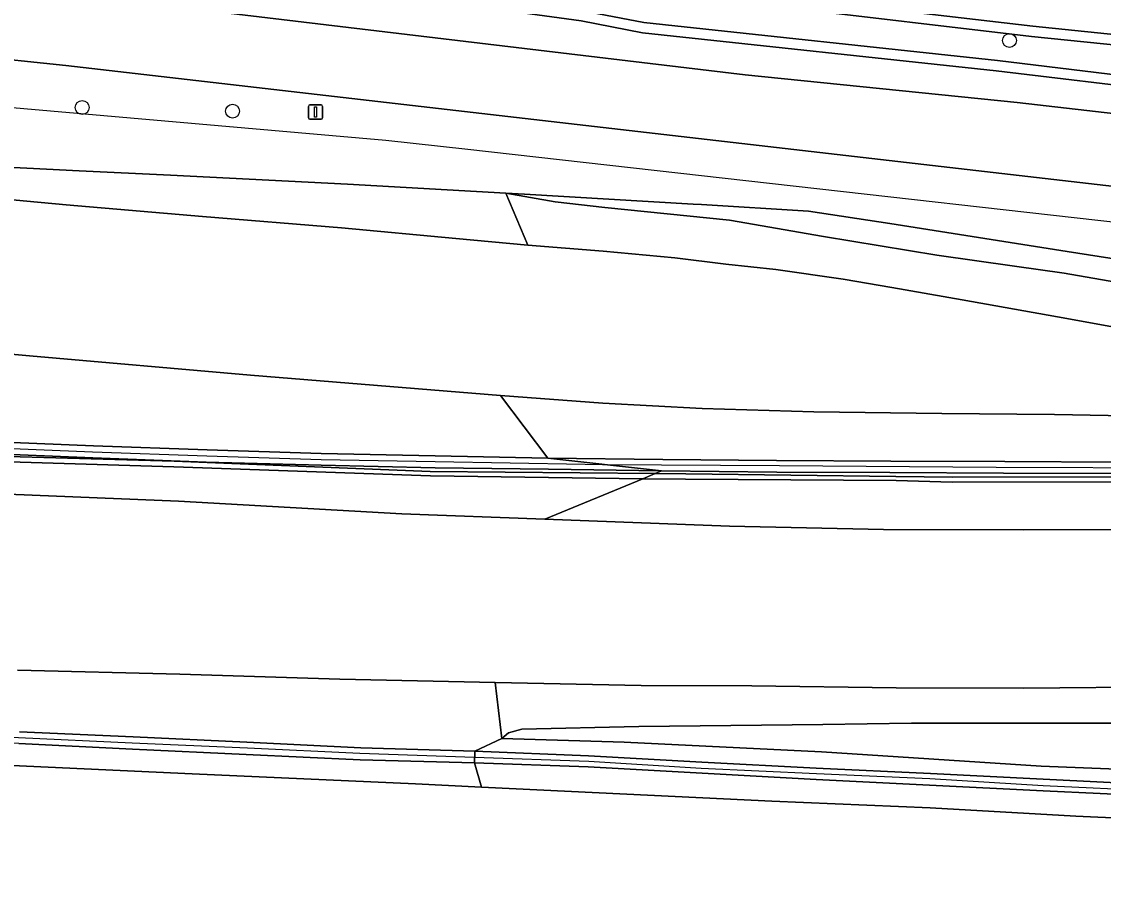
# Model space of a CAD drawing. Extents: x 161483 to 162250, y 379484 to 380833.
# Drawn here: x 161568.6 to 161645, y 379587.2 to 379648 of the extents above; entities that cross this region are included whole.
import ezdxf

# ---------------------------------------------------------------- set-up
doc = ezdxf.new("R2010")
doc.units = 0
for name, color, linetype in [('IMGEO_Berm_groen', 7, 'Continuous'), ('IMGEO_Boom', 7, 'Continuous'), ('IMGEO_Geluidsscherm', 7, 'Continuous'), ('IMGEO_Gemengd_bos', 7, 'Continuous'), ('IMGEO_Grasland_overig', 7, 'Continuous'), ('IMGEO_Groenvoorziening', 7, 'Continuous'), ('IMGEO_Hek', 7, 'Continuous'), ('IMGEO_Muur', 7, 'Continuous'), ('IMGEO_Oever', 7, 'Continuous'), ('IMGEO_Rijbaan_autosnelweg', 7, 'Continuous'), ('IMGEO_Rijbaan_autoweg', 7, 'Continuous'), ('IMGEO_Rijbaan_lokaal_gesloten', 7, 'Continuous'), ('IMGEO_Verkeersbordpaal', 7, 'Continuous'), ('IMGEO_Waterloop', 7, 'Continuous')]:
    doc.layers.add(name, color=color, linetype=linetype)

msp = doc.modelspace()

# ---------------------------------------------------------------- linework, layer by layer
at = {"layer": 'IMGEO_Berm_groen'}
for points in [[(161538.626, 379638.253), (161541.224, 379637.793), (161547.309, 379637.267), (161553.964, 379636.693), (161561.628, 379636.056), (161571.737, 379635.124), (161581.37, 379634.3), (161591.182, 379633.494), (161599.262, 379632.739), (161604.34, 379632.26), (161602.784, 379635.95), (161591.614, 379636.565), (161579.12, 379637.205), (161572.655, 379637.517), (161566.638, 379637.832), (161554.18, 379638.675), (161553.074, 379638.766), (161538.74, 379639.981), (161538.635, 379639.99), (161538.541, 379638.696)], [(161536.171, 379597.355), (161541.63, 379596.905), (161552.67, 379596.265), (161565.363, 379595.685), (161580.636, 379594.974), (161596.401, 379594.256), (161601.064, 379594.017), (161600.565, 379595.746), (161592.512, 379595.958), (161584.459, 379596.33), (161576.422, 379596.72), (161568.403, 379597.118), (161560.358, 379597.508), (161552.305, 379597.855), (161546.322, 379598.135), (161542.284, 379597.863), (161541.02, 379597.84), (161539.099, 379598.165), (161539.046, 379597.166)]]:
    msp.add_lwpolyline(points, close=True, dxfattribs=at)
for points in [[(161646.932, 379629.476), (161642.196, 379630.3), (161638.704, 379630.799), (161633.204, 379631.57), (161625.215, 379632.895), (161618.565, 379634.039), (161609.767, 379634.928), (161606.276, 379635.332), (161602.784, 379635.95), (161604.34, 379632.26), (161609.663, 379631.851), (161614.706, 379631.371), (161618.324, 379630.941), (161621.84, 379630.543), (161626.596, 379629.866), (161630.037, 379629.29), (161635.007, 379628.411), (161641.736, 379627.223), (161645.746, 379626.482)], [(161565.663, 379618.432), (161573.674, 379618.119), (161581.693, 379617.822), (161589.746, 379617.577), (161597.798, 379617.399), (161605.748, 379617.232), (161602.419, 379621.671), (161584.766, 379623.097), (161569.148, 379624.472), (161554.575, 379625.784)], [(161649.105, 379620.175), (161641.51, 379620.321), (161633.559, 379620.396), (161624.531, 379620.506), (161616.638, 379620.752), (161609.636, 379621.131), (161602.419, 379621.671), (161605.748, 379617.232), (161613.871, 379617.15), (161621.899, 379617.068), (161629.974, 379617.033), (161638.001, 379616.999), (161645.98, 379616.963)], [(161566.457, 379614.743), (161579.678, 379614.206), (161595.432, 379613.311), (161605.549, 379612.938), (161612.461, 379615.792), (161597.46, 379615.995), (161579.341, 379616.624), (161559.185, 379617.241)], [(161559.278, 379617.603), (161579.366, 379617.028), (161597.452, 379616.298), (161613.331, 379616.151), (161613.782, 379616.337), (161605.802, 379616.468), (161597.794, 379616.551), (161589.749, 379616.745), (161581.637, 379616.956), (161573.627, 379617.27), (161565.616, 379617.592)], [(161645.987, 379616.151), (161637.912, 379616.186), (161629.885, 379616.22), (161621.905, 379616.256), (161613.782, 379616.337), (161613.331, 379616.151), (161615.487, 379616.131), (161630.318, 379615.958), (161634.309, 379615.894), (161648.79, 379615.935)], [(161648.908, 379615.574), (161634.305, 379615.551), (161630.347, 379615.657), (161615.464, 379615.751), (161612.461, 379615.792), (161605.549, 379612.938), (161618.568, 379612.434), (161629.455, 379612.211), (161639.349, 379612.193), (161651.024, 379612.197)], [(161568.453, 379597.924), (161576.481, 379597.585), (161584.509, 379597.195), (161592.546, 379596.797), (161600.598, 379596.56), (161602.494, 379597.45), (161602.027, 379601.415), (161591.068, 379601.64), (161579.763, 379601.994), (161568.3, 379602.294)], [(161649.571, 379601.096), (161639.331, 379601.01), (161630.337, 379601.035), (161620.161, 379601.168), (161612.348, 379601.211), (161602.027, 379601.415), (161602.494, 379597.45), (161602.968, 379597.852), (161603.921, 379598.126), (161612.17, 379598.302), (161625.169, 379598.44), (161631.418, 379598.536), (161651.772, 379598.547)], [(161670.438, 379594.34), (161640.567, 379595.5), (161625.079, 379596.529), (161611.145, 379597.206), (161602.494, 379597.45), (161600.598, 379596.56), (161608.618, 379596.243), (161616.624, 379595.802), (161624.702, 379595.361), (161632.755, 379594.992), (161640.714, 379594.599), (161648.768, 379594.182)], [(161648.774, 379593.394), (161640.72, 379593.763), (161632.69, 379594.18), (161624.684, 379594.573), (161616.654, 379595.014), (161608.6, 379595.454), (161600.565, 379595.746), (161601.064, 379594.017), (161611.334, 379593.526), (161621.56, 379593.051), (161632.747, 379592.575), (161643.035, 379591.983), (161652.931, 379591.532)]]:
    msp.add_lwpolyline(points, dxfattribs=at)
at = {"layer": 'IMGEO_Boom'}
for centre in [(161638.336, 379646.712), (161572.876, 379641.988), (161583.493, 379641.726)]:
    msp.add_circle(centre, 0.489, dxfattribs=at)
at = {"layer": 'IMGEO_Geluidsscherm'}
for points in [[(161537.788, 379619.864), (161541.913, 379619.619), (161546.945, 379619.412), (161551.595, 379619.304), (161559.354, 379618.252), (161565.634, 379618.015), (161573.602, 379617.693), (161581.672, 379617.397), (161589.75, 379617.143), (161597.786, 379617.017)], [(161597.786, 379617.017), (161608.394, 379616.81), (161609.605, 379616.802)], [(161609.605, 379616.802), (161622.108, 379616.723), (161637.398, 379616.6), (161651.063, 379616.56), (161652.736, 379616.477), (161658.617, 379615.853), (161664.069, 379615.225), (161668.325, 379614.732), (161670.046, 379614.602), (161671.385, 379614.469)], [(161539.038, 379598.248), (161541.319, 379598.448), (161542.855, 379598.497), (161544.976, 379598.514), (161547.911, 379598.569), (161552.316, 379598.351), (161560.369, 379597.927), (161568.372, 379597.537), (161576.417, 379597.148), (161584.538, 379596.792), (161592.481, 379596.419), (161600.576, 379596.14)], [(161600.576, 379596.14), (161608.653, 379595.867), (161616.564, 379595.377), (161624.714, 379594.985), (161632.719, 379594.64), (161640.726, 379594.151), (161648.78, 379593.758), (161656.762, 379593.364), (161664.839, 379593.019), (161672.702, 379592.553), (161680.899, 379592.162), (161688.905, 379591.816), (161696.887, 379591.423), (161704.965, 379591.03), (161712.996, 379590.446), (161720.978, 379590.148), (161729.079, 379589.731), (161737.109, 379589.41)]]:
    msp.add_lwpolyline(points, dxfattribs=at)
at = {"layer": 'IMGEO_Gemengd_bos'}
msp.add_lwpolyline([(161648.885, 379660.654), (161647.502, 379660.073), (161622.386, 379649.784), (161639.983, 379647.713), (161658.923, 379645.776), (161668.368, 379644.228), (161683.213, 379642.14), (161701.236, 379639.997), (161711.917, 379638.997), (161724.739, 379637.454), (161758.241, 379634.088)], dxfattribs=at)
at = {"layer": 'IMGEO_Grasland_overig'}
msp.add_lwpolyline([(161655.53, 379629.78), (161642.423, 379631.831), (161629.89, 379633.79), (161624.141, 379634.667), (161616.591, 379635.141), (161616.008, 379635.176), (161604.105, 379635.877), (161602.784, 379635.95), (161606.276, 379635.332), (161609.767, 379634.928), (161618.565, 379634.039), (161625.215, 379632.895), (161633.204, 379631.57), (161638.704, 379630.799), (161642.196, 379630.3), (161646.932, 379629.476)], dxfattribs=at)
at = {"layer": 'IMGEO_Groenvoorziening'}
for points in [[(161773.12, 379630.3), (161780.293, 379632.09), (161775.42, 379632.741), (161773.665, 379632.264), (161766.599, 379631.24), (161753.608, 379631.053), (161746.009, 379631.595), (161724.643, 379634.374), (161698.918, 379637.34), (161681.113, 379639.625), (161670.753, 379640.727), (161659.13, 379642.239), (161649.611, 379643.107), (161637.409, 379644.574), (161612.428, 379647.266), (161608.105, 379648.093), (161597.223, 379649.61), (161592.998, 379650.718), (161588.516, 379651.464), (161577.408, 379653.8), (161559.193, 379658.101), (161556.149, 379658.938)], [(161569.801, 379650.269), (161619.685, 379644.281), (161638.885, 379642.346), (161749.901, 379629.585)], [(161756.199, 379624.075), (161739.578, 379625.589), (161571.719, 379644.939), (161551.44, 379647.069), (161545.036, 379647.75)], [(161566.638, 379637.832), (161572.655, 379637.517), (161579.12, 379637.205), (161591.614, 379636.565), (161602.784, 379635.95), (161604.105, 379635.877), (161616.008, 379635.176), (161616.591, 379635.141), (161624.141, 379634.667), (161629.89, 379633.79), (161642.423, 379631.831), (161655.53, 379629.78), (161662.031, 379629.399), (161663.988, 379629.653), (161666.711, 379629.721), (161676.944, 379628.7), (161690.906, 379627.229), (161696.221, 379626.815), (161704.774, 379625.662), (161718.401, 379624.331), (161731.837, 379623), (161736.186, 379622.842)], [(161748.873, 379596.75), (161729.373, 379597.51), (161709.605, 379598.234), (161706.672, 379598.341), (161705.083, 379598.357), (161682.351, 379598.587), (161665.678, 379598.318), (161659.479, 379598.42), (161651.772, 379598.547), (161631.418, 379598.536), (161625.169, 379598.44), (161612.17, 379598.302), (161603.921, 379598.126), (161602.968, 379597.852), (161602.494, 379597.45), (161611.145, 379597.206), (161625.079, 379596.529), (161640.567, 379595.5), (161670.438, 379594.34), (161670.566, 379594.338), (161674.591, 379594.272), (161698.392, 379593.883), (161724.542, 379591.931), (161752.55, 379590.662)]]:
    msp.add_lwpolyline(points, dxfattribs=at)
for points in [[(161613.331, 379616.151), (161597.452, 379616.298), (161579.366, 379617.028), (161559.278, 379617.603), (161551.32, 379618.471), (161543.138, 379618.836), (161542.983, 379618.362), (161551.27, 379618.162), (161559.185, 379617.241), (161579.341, 379616.624), (161597.46, 379615.995), (161612.461, 379615.792)], [(161612.461, 379615.792), (161615.464, 379615.751), (161630.347, 379615.657), (161634.305, 379615.551), (161648.908, 379615.574), (161655.173, 379615.252), (161667.135, 379613.819), (161667.3, 379614.156), (161655.137, 379615.613), (161648.79, 379615.935), (161634.309, 379615.894), (161630.318, 379615.958), (161615.487, 379616.131), (161613.331, 379616.151)]]:
    msp.add_lwpolyline(points, close=True, dxfattribs=at)
at = {"layer": 'IMGEO_Hek'}
for points in [[(161600.107, 379639.011), (161594.303, 379639.664), (161540.762, 379644.331)], [(161667.752, 379631.398), (161600.107, 379639.011)]]:
    msp.add_lwpolyline(points, dxfattribs=at)
at = {"layer": 'IMGEO_Muur'}
for points in [[(161565.616, 379617.592), (161573.627, 379617.27), (161581.637, 379616.956), (161589.749, 379616.745), (161597.794, 379616.551), (161605.802, 379616.468), (161613.782, 379616.337), (161605.748, 379617.232), (161597.798, 379617.399), (161589.746, 379617.577), (161581.693, 379617.822), (161573.674, 379618.119), (161565.663, 379618.432)], [(161568.403, 379597.118), (161576.422, 379596.72), (161584.459, 379596.33), (161592.512, 379595.958), (161600.565, 379595.746), (161600.598, 379596.56), (161592.546, 379596.797), (161584.509, 379597.195), (161576.481, 379597.585), (161568.453, 379597.924)], [(161648.768, 379594.182), (161640.714, 379594.599), (161632.755, 379594.992), (161624.702, 379595.361), (161616.624, 379595.802), (161608.618, 379596.243), (161600.598, 379596.56), (161600.565, 379595.746), (161608.6, 379595.454), (161616.654, 379595.014), (161624.684, 379594.573), (161632.69, 379594.18), (161640.72, 379593.763), (161648.774, 379593.394)]]:
    msp.add_lwpolyline(points, dxfattribs=at)
msp.add_lwpolyline([(161613.782, 379616.337), (161621.905, 379616.256), (161629.885, 379616.22), (161637.912, 379616.186), (161645.987, 379616.151), (161651.721, 379616.051), (161655.21, 379615.839), (161663.244, 379614.896), (161668.409, 379614.267), (161670.178, 379614.137), (161671.708, 379614.005), (161671.75, 379614.77), (161670.124, 379614.948), (161668.499, 379615.08), (161663.286, 379615.661), (161655.348, 379616.604), (161651.714, 379616.911), (161645.98, 379616.963), (161638.001, 379616.999), (161629.974, 379617.033), (161621.899, 379617.068), (161613.871, 379617.15), (161605.748, 379617.232)], close=True, dxfattribs=at)
at = {"layer": 'IMGEO_Oever'}
for points in [[(161758.241, 379634.088), (161724.739, 379637.454), (161711.917, 379638.997), (161701.236, 379639.997), (161683.213, 379642.14), (161668.368, 379644.228), (161658.923, 379645.776), (161639.983, 379647.713), (161622.386, 379649.784), (161617.986, 379650.227), (161610.222, 379651.008), (161604.24, 379651.843), (161597.394, 379653.219), (161558.87, 379661.138)], [(161556.149, 379658.938), (161559.193, 379658.101), (161577.408, 379653.8), (161588.516, 379651.464), (161592.998, 379650.718), (161597.223, 379649.61), (161608.105, 379648.093), (161612.428, 379647.266), (161637.409, 379644.574), (161649.611, 379643.107), (161659.13, 379642.239), (161670.753, 379640.727), (161681.113, 379639.625), (161698.918, 379637.34), (161724.643, 379634.374), (161746.009, 379631.595)], [(161746.082, 379632.317), (161724.731, 379635.094), (161699.006, 379638.06), (161681.198, 379640.345), (161670.838, 379641.447), (161659.21, 379642.96), (161649.687, 379643.828), (161637.491, 379645.295), (161612.535, 379647.984), (161608.223, 379648.809)], [(161622.307, 379649.063), (161639.904, 379646.992), (161658.827, 379645.057), (161668.259, 379643.511), (161683.12, 379641.421), (161701.159, 379639.276), (161711.84, 379638.276), (161724.659, 379636.733), (161758.181, 379633.365)]]:
    msp.add_lwpolyline(points, dxfattribs=at)
at = {"layer": 'IMGEO_Rijbaan_autosnelweg'}
msp.add_lwpolyline([(161739.422, 379587.24), (161727.013, 379587.902), (161714.799, 379588.454), (161702.33, 379589.106), (161701.856, 379588.958), (161692.231, 379589.369), (161680.128, 379589.939), (161666.666, 379590.703), (161666.665, 379590.83), (161664.143, 379590.981), (161652.931, 379591.532), (161643.035, 379591.983), (161632.747, 379592.575), (161621.56, 379593.051), (161611.334, 379593.526), (161601.064, 379594.017), (161596.401, 379594.256), (161580.636, 379594.974), (161565.363, 379595.685)], dxfattribs=at)
at = {"layer": 'IMGEO_Rijbaan_autoweg'}
for points in [[(161645.746, 379626.482), (161641.736, 379627.223), (161635.007, 379628.411), (161630.037, 379629.29), (161626.596, 379629.866), (161621.84, 379630.543), (161618.324, 379630.941), (161614.706, 379631.371), (161609.663, 379631.851), (161604.34, 379632.26), (161599.262, 379632.739), (161591.182, 379633.494), (161581.37, 379634.3), (161571.737, 379635.124), (161561.628, 379636.056)], [(161554.575, 379625.784), (161569.148, 379624.472), (161584.766, 379623.097), (161602.419, 379621.671), (161609.636, 379621.131), (161616.638, 379620.752), (161624.531, 379620.506), (161633.559, 379620.396), (161641.51, 379620.321), (161649.105, 379620.175)], [(161651.024, 379612.197), (161639.349, 379612.193), (161629.455, 379612.211), (161618.568, 379612.434), (161605.549, 379612.938), (161595.432, 379613.311), (161579.678, 379614.206), (161566.457, 379614.743)], [(161568.3, 379602.294), (161579.763, 379601.994), (161591.068, 379601.64), (161602.027, 379601.415), (161612.348, 379601.211), (161620.161, 379601.168), (161630.337, 379601.035), (161639.331, 379601.01), (161649.571, 379601.096), (161662.79, 379601.154), (161669.959, 379601.183), (161683.39, 379601.251), (161695.311, 379601.273), (161707.266, 379601.296), (161720.248, 379601.173), (161732.458, 379601.045), (161741.487, 379600.918)]]:
    msp.add_lwpolyline(points, dxfattribs=at)
at = {"layer": 'IMGEO_Rijbaan_lokaal_gesloten'}
for points in [[(161551.836, 379651.448), (161551.735, 379650.331), (161551.44, 379647.069), (161571.719, 379644.939), (161739.578, 379625.589), (161756.199, 379624.075)], [(161638.885, 379642.346), (161619.685, 379644.281), (161569.801, 379650.269)], [(161749.901, 379629.585), (161638.885, 379642.346)]]:
    msp.add_lwpolyline(points, dxfattribs=at)
at = {"layer": 'IMGEO_Verkeersbordpaal'}
for p, q in [((161588.849, 379641.268), (161588.849, 379642.068)), ((161588.849, 379642.068), (161588.849, 379641.268)), ((161588.949, 379642.168), (161589.739, 379642.168)), ((161589.739, 379642.168), (161588.949, 379642.168)), ((161589.839, 379642.068), (161589.839, 379641.268)), ((161589.839, 379641.268), (161589.839, 379642.068)), ((161589.739, 379641.168), (161588.949, 379641.168)), ((161588.949, 379641.168), (161589.739, 379641.168))]:
    msp.add_line(p, q, dxfattribs=at)
msp.add_lwpolyline([(161589.269, 379642.043), (161589.419, 379642.043), (161589.419, 379641.293), (161589.269, 379641.293), (161589.269, 379642.043)], dxfattribs=at)
for centre, start, end in [((161588.949, 379642.068), 90, 180), ((161588.949, 379642.068), 90, 180), ((161589.739, 379642.068), 0, 90), ((161589.739, 379642.068), 360, 90), ((161588.949, 379641.268), 180, 270), ((161588.949, 379641.268), 180, 270), ((161589.739, 379641.268), 270, 0), ((161589.739, 379641.268), 270, 0)]:
    msp.add_arc(centre, 0.1, start, end, dxfattribs=at)
at = {"layer": 'IMGEO_Waterloop'}
for points in [[(161608.223, 379648.809), (161612.535, 379647.984), (161637.491, 379645.295), (161649.687, 379643.828), (161659.21, 379642.96), (161670.838, 379641.447), (161681.198, 379640.345), (161699.006, 379638.06), (161724.731, 379635.094), (161746.082, 379632.317)], [(161758.181, 379633.365), (161724.659, 379636.733), (161711.84, 379638.276), (161701.159, 379639.276), (161683.12, 379641.421), (161668.259, 379643.511), (161658.827, 379645.057), (161639.904, 379646.992), (161622.307, 379649.063)]]:
    msp.add_lwpolyline(points, dxfattribs=at)

doc.saveas('drawing.dxf')
